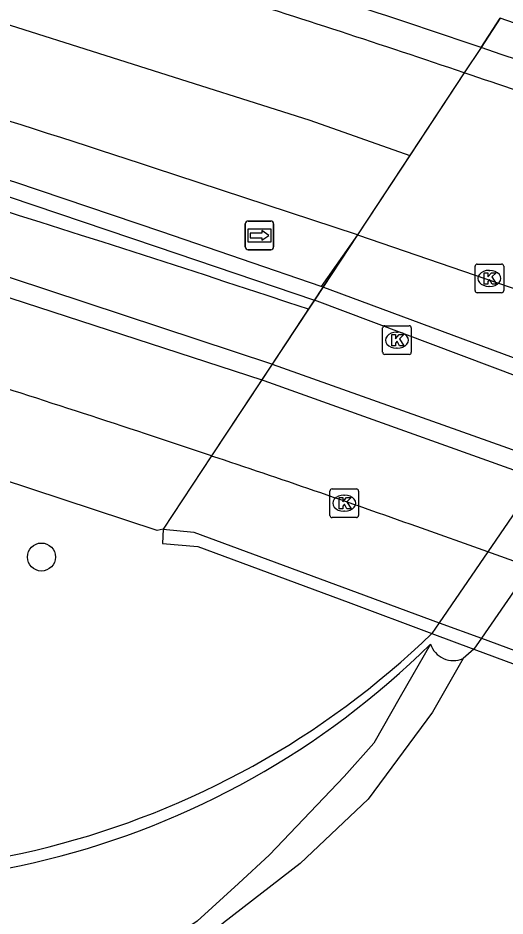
# Model space of a CAD drawing. Extents: x 161477 to 163040, y 383680 to 384868.
# Drawn here: x 162382.82 to 162399.83, y 384767.54 to 384798.93 of the extents above; entities that cross this region are included whole.
import ezdxf

# ---------------------------------------------------------------- set-up
doc = ezdxf.new("R2010")
doc.units = 0
for name, color, linetype in [('IMGEO_Berm_groen', 7, 'Continuous'), ('IMGEO_Berm_open', 7, 'Continuous'), ('IMGEO_Boom', 7, 'Continuous'), ('IMGEO_Dek', 7, 'Continuous'), ('IMGEO_Kolk', 7, 'Continuous'), ('IMGEO_Loofbos', 7, 'Continuous'), ('IMGEO_Muur', 7, 'Continuous'), ('IMGEO_Rijbaan_lokaal_gesloten', 7, 'Continuous'), ('IMGEO_Rijbaan_lokaal_open', 7, 'Continuous'), ('IMGEO_Rijbaan_regionaal_gesloten', 7, 'Continuous'), ('IMGEO_Voetpad_open', 7, 'Continuous'), ('IMGEO_Waterloop', 7, 'Continuous'), ('IMGEO_Wegwijzer', 7, 'Continuous')]:
    doc.layers.add(name, color=color, linetype=linetype)

msp = doc.modelspace()

# ---------------------------------------------------------------- linework, layer by layer
at = {"layer": 'IMGEO_Berm_groen'}
for points in [[(162394.675, 384791.345), (162393.172, 384789.065), (162392.962, 384788.747)], [(162394.675, 384791.345), (162393.406, 384789.542)]]:
    msp.add_lwpolyline(points, dxfattribs=at)
at = {"layer": 'IMGEO_Berm_open'}
msp.add_lwpolyline([(162398.993, 384797.894), (162398.409, 384797.009)], dxfattribs=at)
msp.add_lwpolyline([(162398.993, 384797.894), (162398.409, 384797.009)], dxfattribs=at)
at = {"layer": 'IMGEO_Boom'}
msp.add_circle((162383.636, 384780.089), 0.489, dxfattribs=at)
at = {"layer": 'IMGEO_Dek'}
msp.add_lwpolyline([(162417.041, 384792.848), (162399.667, 384798.916), (162398.993, 384797.894), (162398.409, 384797.009), (162394.675, 384791.345), (162393.039, 384788.864), (162391.338, 384786.285), (162389.581, 384783.62), (162387.892, 384781.058), (162387.863, 384780.563), (162389.102, 384780.459), (162394.35, 384778.507), (162397.278, 384777.418), (162398.746, 384776.871), (162410.291, 384772.578)], dxfattribs=at)
at = {"layer": 'IMGEO_Kolk'}
for p, q in [((162398.783, 384789.4), (162398.783, 384790.252)), ((162398.858, 384790.326), (162399.71, 384790.326)), ((162399.784, 384790.252), (162399.784, 384789.4)), ((162399.271, 384790.106), (162399.296, 384790.106)), ((162399.294, 384789.546), (162399.269, 384789.546)), ((162399.71, 384789.326), (162398.858, 384789.326)), ((162395.556, 384787.243), (162395.556, 384788.095)), ((162395.631, 384788.169), (162396.483, 384788.169)), ((162396.557, 384788.095), (162396.557, 384787.243)), ((162396.044, 384787.949), (162396.069, 384787.949)), ((162396.067, 384787.389), (162396.042, 384787.389)), ((162396.483, 384787.169), (162395.631, 384787.169)), ((162393.715, 384781.544), (162393.715, 384782.396)), ((162393.79, 384782.47), (162394.642, 384782.47)), ((162394.716, 384782.396), (162394.716, 384781.544)), ((162394.203, 384782.25), (162394.228, 384782.25)), ((162394.226, 384781.69), (162394.201, 384781.69)), ((162394.642, 384781.47), (162393.79, 384781.47))]:
    msp.add_line(p, q, dxfattribs=at)
for points in [[(162398.783, 384789.4), (162398.783, 384790.252)], [(162398.858, 384790.326), (162399.71, 384790.326)], [(162399.784, 384790.252), (162399.784, 384789.4)], [(162399.104, 384790.026), (162399.227, 384790.026), (162399.227, 384789.875), (162399.357, 384790.026), (162399.521, 384790.026), (162399.375, 384789.875), (162399.528, 384789.626), (162399.376, 384789.626), (162399.291, 384789.79), (162399.227, 384789.723), (162399.227, 384789.626), (162399.104, 384789.626), (162399.104, 384790.026)], [(162399.71, 384789.326), (162398.858, 384789.326)], [(162395.556, 384787.243), (162395.556, 384788.095)], [(162395.631, 384788.169), (162396.483, 384788.169)], [(162396.557, 384788.095), (162396.557, 384787.243)], [(162395.877, 384787.869), (162396, 384787.869), (162396, 384787.718), (162396.13, 384787.869), (162396.294, 384787.869), (162396.148, 384787.718), (162396.301, 384787.469), (162396.149, 384787.469), (162396.064, 384787.633), (162396, 384787.566), (162396, 384787.469), (162395.877, 384787.469), (162395.877, 384787.869)], [(162396.483, 384787.169), (162395.631, 384787.169)], [(162393.715, 384781.544), (162393.715, 384782.396)], [(162393.79, 384782.47), (162394.642, 384782.47)], [(162394.716, 384782.396), (162394.716, 384781.544)], [(162394.036, 384782.17), (162394.159, 384782.17), (162394.159, 384782.019), (162394.289, 384782.17), (162394.453, 384782.17), (162394.307, 384782.019), (162394.46, 384781.77), (162394.308, 384781.77), (162394.223, 384781.934), (162394.159, 384781.867), (162394.159, 384781.77), (162394.036, 384781.77), (162394.036, 384782.17)], [(162394.642, 384781.47), (162393.79, 384781.47)]]:
    msp.add_lwpolyline(points, dxfattribs=at)
for centre, start, end in [((162398.86, 384790.25), 91.552, 178.448), ((162398.86, 384790.25), 91.552, 178.448), ((162399.708, 384790.25), 1.552, 88.448), ((162399.708, 384790.25), 1.552, 88.448), ((162398.86, 384789.402), 181.552, 268.448), ((162398.86, 384789.402), 181.552, 268.448), ((162399.708, 384789.402), 271.552, 358.448), ((162399.708, 384789.402), 271.552, 358.448), ((162395.633, 384788.093), 91.552, 178.448), ((162395.633, 384788.093), 91.552, 178.448), ((162396.481, 384788.093), 1.552, 88.448), ((162396.481, 384788.093), 1.552, 88.448), ((162395.633, 384787.245), 181.552, 268.448), ((162395.633, 384787.245), 181.552, 268.448), ((162396.481, 384787.245), 271.552, 358.448), ((162396.481, 384787.245), 271.552, 358.448), ((162393.792, 384782.394), 91.552, 178.448), ((162393.792, 384782.394), 91.552, 178.448), ((162394.64, 384782.394), 1.552, 88.448), ((162394.64, 384782.394), 1.552, 88.448), ((162393.792, 384781.546), 181.552, 268.448), ((162393.792, 384781.546), 181.552, 268.448), ((162394.64, 384781.546), 271.552, 358.448), ((162394.64, 384781.546), 271.552, 358.448)]:
    msp.add_arc(centre, 0.0765, start, end, dxfattribs=at)
for centre, major_axis, ratio, start_param, end_param in [((162399.27, 384789.826), (-0.387, 0.002), 0.722429, 4.712389, 7.853982), ((162399.295, 384789.826), (-0.39, 0.002), 0.717154, 1.570796, 4.712389), ((162396.043, 384787.669), (-0.387, 0.002), 0.722429, 4.712389, 7.853982), ((162396.068, 384787.669), (-0.39, 0.002), 0.717154, 1.570796, 4.712389), ((162394.202, 384781.97), (-0.387, 0.002), 0.722429, 4.712389, 7.853982), ((162394.227, 384781.97), (-0.39, 0.002), 0.717154, 1.570796, 4.712389)]:
    msp.add_ellipse(centre, major_axis=major_axis, ratio=ratio, start_param=start_param, end_param=end_param, dxfattribs=at)
at = {"layer": 'IMGEO_Loofbos'}
msp.add_lwpolyline([(162397.226, 384777.046), (162396.162, 384775.209), (162395.249, 384773.582), (162394.21, 384772.422), (162391.607, 384769.684), (162390.518, 384768.685), (162389.072, 384767.359), (162387.86, 384766.543), (162381.248, 384762.094), (162375.947, 384759.24), (162371.767, 384757.497), (162371.332, 384757.316), (162370.867, 384757.122), (162366.517, 384755.745)], dxfattribs=at)
at = {"layer": 'IMGEO_Muur'}
for points in [[(162393.406, 384789.542), (162387.839, 384791.458), (162382.704, 384793.193), (162372.443, 384796.323), (162369.625, 384797.085), (162369.542, 384796.869), (162372.744, 384795.616), (162382.513, 384792.675), (162387.64, 384790.943), (162393.172, 384789.065)], [(162391.695, 384786.826), (162391.686, 384786.829), (162373.516, 384792.832), (162372.614, 384793.253), (162371.891, 384793.936), (162371.55, 384795.5), (162371.28, 384795.53), (162371.32, 384794.417), (162371.661, 384793.434), (162372.323, 384792.732), (162373.286, 384792.15), (162391.338, 384786.285)], [(162409.631, 384795.436), (162408.939, 384794.427), (162408.32, 384793.523), (162404.524, 384787.987), (162402.784, 384785.449), (162399.232, 384780.268), (162397.534, 384777.792), (162397.278, 384777.418)], [(162411.195, 384794.89), (162410.49, 384793.869), (162409.86, 384792.957), (162406.047, 384787.438), (162404.287, 384784.89), (162400.72, 384779.729), (162399.007, 384777.248), (162398.746, 384776.871), (162398.363, 384776.541)], [(162401.891, 384786.393), (162393.406, 384789.542)], [(162426.918, 384776.001), (162419.483, 384778.94), (162418.837, 384779.187), (162417.01, 384779.886), (162415.633, 384780.415), (162404.287, 384784.89), (162402.784, 384785.449), (162400.388, 384786.355), (162393.172, 384789.065)], [(162391.695, 384786.826), (162402.894, 384782.847), (162416.861, 384777.812), (162424.855, 384774.783), (162425.801, 384774.375)], [(162391.338, 384786.285), (162391.405, 384786.263), (162402.664, 384782.23), (162416.668, 384777.241), (162423.702, 384774.587), (162425.441, 384773.853)], [(162387.892, 384781.058), (162387.863, 384780.563), (162389.102, 384780.459), (162394.35, 384778.507), (162397.278, 384777.418), (162398.746, 384776.871), (162410.291, 384772.578), (162411.599, 384772.091), (162414.12, 384771.153), (162420.854, 384768.649), (162421.454, 384768.11), (162421.71, 384768.436)], [(162387.892, 384781.058), (162388.962, 384780.959), (162394.663, 384778.853), (162397.534, 384777.792), (162399.007, 384777.248), (162410.565, 384772.978), (162411.878, 384772.493), (162414.401, 384771.561), (162421.173, 384769.059), (162421.71, 384768.436)]]:
    msp.add_lwpolyline(points, dxfattribs=at)
for centre, radius, start, end in [((162376.575, 384798.836), 29.788, 254.4661, 314.0271), ((162376.848, 384797.631), 28.966, 253.3079, 314.7101), ((162398.027, 384777.317), 0.845, 198.6805, 293.4226)]:
    msp.add_arc(centre, radius, start, end, dxfattribs=at)
at = {"layer": 'IMGEO_Rijbaan_lokaal_gesloten'}
for points in [[(162391.338, 384786.285), (162389.581, 384783.62)], [(162416.05, 384773.956), (162414.971, 384774.38), (162413.564, 384774.922), (162412.245, 384775.425), (162408.124, 384776.967), (162400.72, 384779.729), (162399.232, 384780.268), (162396.745, 384781.155)]]:
    msp.add_lwpolyline(points, dxfattribs=at)
msp.add_arc((162268.217, 384419.259), 384.041, 70.44744, 71.57777, dxfattribs=at)
at = {"layer": 'IMGEO_Rijbaan_lokaal_open'}
for points in [[(162393.172, 384789.065), (162392.962, 384788.747), (162391.695, 384786.826)], [(162392.962, 384788.747), (162391.513, 384786.55), (162389.581, 384783.62)], [(162389.581, 384783.62), (162387.276, 384784.394)]]:
    msp.add_lwpolyline(points, dxfattribs=at)
for centre, radius, start, end in [((162181.404, 384152.997), 670.026, 71.594156, 73.668199), ((162235.5, 384325.417), 483.421, 71.70176, 72.78648)]:
    msp.add_arc(centre, radius, start, end, dxfattribs=at)
at = {"layer": 'IMGEO_Rijbaan_regionaal_gesloten'}
for points in [[(162171.371, 384827.274), (162187.355, 384826.802), (162196.18, 384826.503), (162204.219, 384826.204), (162216.71, 384825.748), (162233.393, 384825.048), (162245.739, 384824.383), (162253.754, 384823.789), (162265.687, 384822.704), (162277.619, 384821.363), (162285.572, 384820.332), (162297.465, 384818.543), (162309.268, 384816.486), (162321.122, 384814.26), (162332.85, 384811.806), (162344.68, 384809.194), (162356.896, 384806.095), (162369.528, 384802.665), (162381.099, 384799.126), (162393.008, 384795.35), (162396.506, 384794.123)], [(162398.993, 384797.894), (162399.667, 384798.916)], [(162398.409, 384797.009), (162394.675, 384791.345)], [(162398.409, 384797.009), (162396.506, 384794.123)], [(162396.506, 384794.123), (162394.675, 384791.345)], [(162394.675, 384791.345), (162387.554, 384793.694)], [(162394.675, 384791.345), (162402.05, 384788.819)]]:
    msp.add_lwpolyline(points, dxfattribs=at)
for centre, radius, start, end in [((162211.65, 384257.321), 564.48, 71.84302, 75.00221), ((162209.06, 384236.969), 592.209, 71.293563, 72.197316), ((162253.264, 384367.897), 452.995, 71.31213, 72.46565), ((162204.345, 384223.332), 606.638, 70.531789, 71.284883), ((162253.483, 384369.068), 451.815, 70.28356, 71.29089)]:
    msp.add_arc(centre, radius, start, end, dxfattribs=at)
at = {"layer": 'IMGEO_Voetpad_open'}
for points in [[(162389.581, 384783.62), (162387.892, 384781.058), (162387.682, 384781.018), (162378.905, 384783.9), (162374.385, 384785.33), (162369.745, 384786.702)], [(162389.581, 384783.62), (162387.892, 384781.058)]]:
    msp.add_lwpolyline(points, dxfattribs=at)
at = {"layer": 'IMGEO_Waterloop'}
msp.add_lwpolyline([(162398.363, 384776.541), (162397.297, 384774.671), (162395.052, 384771.629), (162392.678, 384769.382), (162390.001, 384767.302), (162386.897, 384764.596), (162383.584, 384762.08)], dxfattribs=at)
at = {"layer": 'IMGEO_Wegwijzer'}
for p, q in [((162390.758, 384790.928), (162390.758, 384791.728)), ((162390.758, 384791.728), (162390.758, 384790.928)), ((162390.858, 384791.828), (162391.648, 384791.828)), ((162391.648, 384791.828), (162390.858, 384791.828)), ((162391.748, 384791.728), (162391.748, 384790.928)), ((162391.748, 384790.928), (162391.748, 384791.728)), ((162391.648, 384790.828), (162390.858, 384790.828)), ((162390.858, 384790.828), (162391.648, 384790.828))]:
    msp.add_line(p, q, dxfattribs=at)
for points in [[(162390.859, 384791.56), (162391.647, 384791.56), (162391.647, 384791.096), (162390.859, 384791.096), (162390.859, 384791.56)], [(162390.924, 384791.412), (162390.924, 384791.328), (162390.924, 384791.244), (162391.335, 384791.244), (162391.335, 384791.161), (162391.582, 384791.328), (162391.335, 384791.495), (162391.335, 384791.412), (162390.924, 384791.412)]]:
    msp.add_lwpolyline(points, dxfattribs=at)
for centre, start, end in [((162390.858, 384791.728), 90, 180), ((162390.858, 384791.728), 90, 180), ((162391.648, 384791.728), 0, 90), ((162391.648, 384791.728), 360, 90), ((162390.858, 384790.928), 180, 270), ((162390.858, 384790.928), 180, 270), ((162391.648, 384790.928), 270, 0), ((162391.648, 384790.928), 270, 0)]:
    msp.add_arc(centre, 0.1, start, end, dxfattribs=at)

doc.saveas('drawing.dxf')
